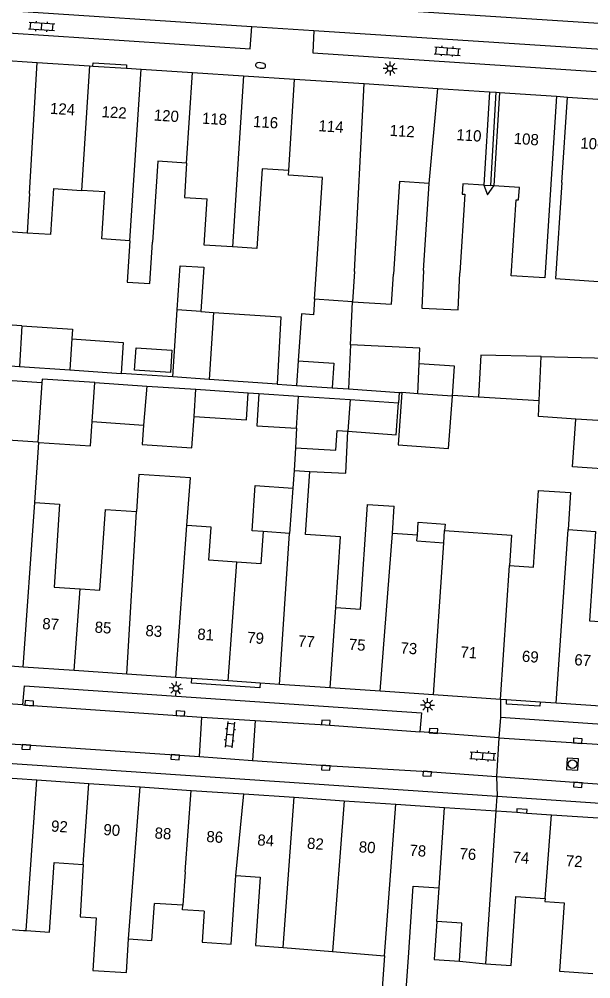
# Model space of a CAD drawing. Extents: x 132994 to 136000, y 393499 to 395512.
# Drawn here: x 133581.5 to 133632.5, y 395305.7 to 395391.3 of the extents above; entities that cross this region are included whole.
import ezdxf

# ---------------------------------------------------------------- set-up
doc = ezdxf.new("R2010")
doc.units = 0
for name, color, linetype in [('gg-afsc-erfafscheiding', 7, 'Continuous'), ('gg-anno-huisnummerreeks BGT', 7, 'Continuous'), ('gg-bbg-gedigitaliseerde bebouwing', 7, 'Continuous'), ('gg-bbg-gedigitaliseerde bebouwing onder overbouw', 7, 'Continuous'), ('gg-bbg-gedigitaliseerde bijgebouw', 7, 'Continuous'), ('gg-bbg-gedigitaliseerde overbouw', 7, 'Continuous'), ('gg-bbg-hoofdgebouw', 7, 'Continuous'), ('gg-bbg-luifel en loopbrug', 7, 'Continuous'), ('gg-bbg-pand overbouw', 7, 'Continuous'), ('gg-bbg-tussenscheiding', 7, 'Continuous'), ('gg-bbg-tussenscheiding niveau 01', 7, 'Continuous'), ('gg-knt-verharding', 7, 'Continuous'), ('gg-knt-verharding nz', 7, 'Continuous'), ('gt-grn-weggrens', 7, 'Continuous'), ('gt-symb-brandkraan', 7, 'Continuous'), ('gt-symb-klinker verharding', 7, 'Continuous'), ('gt-symb-kolk', 7, 'Continuous'), ('gt-symb-lichtmast', 7, 'Continuous'), ('gt-symb-rioolschacht', 7, 'Continuous')]:
    doc.layers.add(name, color=color, linetype=linetype)

# ---------------------------------------------------------------- blocks, each defined once
blk = doc.blocks.new('gt0-KOLK')
at = {"layer": 'gt-symb-kolk'}
blk.add_lwpolyline([(0, 0), (0.375, 0), (0.375, 0.4), (-0.375, 0.4), (-0.375, 0), (0, 0)], dxfattribs=at)
blk = doc.blocks.new('gt0-LMAST')
at = {"layer": 'gt-symb-lichtmast'}
for p, q in [((-0.182, 0.173), (-0.447, 0.438)), ((-0.005, 0.246), (-0.005, 0.621)), ((0.172, 0.173), (0.437, 0.438)), ((-0.255, -0.004), (-0.63, -0.004)), ((-0.182, -0.181), (-0.447, -0.446)), ((-0.005, -0.254), (-0.005, -0.629)), ((0.437, -0.446), (0.172, -0.181)), ((0.245, -0.004), (0.62, -0.004))]:
    blk.add_line(p, q, dxfattribs=at)
blk.add_circle((-0.005, -0.004), 0.25, dxfattribs=at)
blk = doc.blocks.new('gt0-KL1')
at = {"layer": 'gt-symb-klinker verharding'}
for p, q in [((-1.15, 0.3), (1.15, 0.3)), ((-1, -0.3), (-1, 0.3)), ((-0.5, 0.3), (-0.5, 0.45)), ((0, -0.3), (0, 0.3)), ((0.5, 0.3), (0.5, 0.45)), ((1, -0.3), (1, 0.3)), ((-1.15, -0.3), (1.15, -0.3)), ((-0.5, -0.45), (-0.5, -0.3)), ((0.5, -0.45), (0.5, -0.3))]:
    blk.add_line(p, q, dxfattribs=at)
blk = doc.blocks.new('gt0-RS')
at = {"layer": 'gt-symb-rioolschacht'}
blk.add_lwpolyline([(-0.5, -0.5), (0.5, -0.5), (0.5, 0.5), (-0.5, 0.5)], close=True, dxfattribs=at)
blk.add_circle((0, 0), 0.375, dxfattribs=at)
blk = doc.blocks.new('gt0-BR')
at = {"layer": 'gt-symb-brandkraan'}
for centre, radius, start, end in [((-0.244, 0), 0.206, 107.56694, 252.43307), ((0.599, -2.664), 3, 106.89205, 107.56694), ((0, -0.691), 0.938, 73.10799, 106.89205), ((-0.599, -2.664), 3, 72.43309, 73.10799), ((0.244, 0), 0.206, 287.56695, 72.43309), ((0.599, 2.664), 3, 252.43307, 253.10797), ((0, 0.691), 0.938, 253.10797, 286.89206), ((-0.599, 2.664), 3, 286.89206, 287.56695)]:
    blk.add_arc(centre, radius, start, end, dxfattribs=at)

msp = doc.modelspace()

# ---------------------------------------------------------------- linework, layer by layer
at = {"layer": 'gg-afsc-erfafscheiding'}
for p, q in [((133595.186, 395359.416), (133590.601, 395359.729)), ((133583.519, 395358.897), (133579.064, 395359.203)), ((133604.495, 395358.781), (133606.244, 395358.662)), ((133601.933, 395358.007), (133602.869, 395357.945)), ((133615.4, 395358.037), (133615.338, 395357.118))]:
    msp.add_line(p, q, dxfattribs=at)
for points in [[(133622.952, 395376.534), (133623.275, 395375.651), (133623.85, 395376.476)], [(133620.144, 395357.707), (133620.152, 395357.803), (133622.467, 395357.659)]]:
    msp.add_lwpolyline(points, dxfattribs=at)
at = {"layer": 'gg-bbg-gedigitaliseerde bebouwing'}
for p, q in [((133629.907, 395376.766), (133630.4, 395384.38)), ((133617.569, 395368.902), (133618.072, 395376.668)), ((133584.547, 395376.215), (133587.042, 395376.053)), ((133589.144, 395375.917), (133587.042, 395376.053)), ((133607.847, 395366.344), (133608.022, 395369.038)), ((133611.235, 395366.124), (133607.847, 395366.344)), ((133582.876, 395348.212), (133583.239, 395353.58)), ((133606.031, 395351.068), (133605.914, 395349.496)), ((133606.031, 395351.068), (133607.428, 395350.998)), ((133614.784, 395345.456), (133614.948, 395347.878)), ((133619.371, 395344.636), (133619.445, 395345.726)), ((133617.013, 395345.305), (133614.784, 395345.456)), ((133616.979, 395344.798), (133617.013, 395345.305)), ((133616.979, 395344.798), (133619.371, 395344.636)), ((133618.747, 395310.848), (133618.954, 395313.855)), ((133596.088, 395312.289), (133593.553, 395312.46)), ((133579.587, 395310.214), (133581.893, 395310.058)), ((133581.893, 395310.058), (133582.117, 395310.043)), ((133582.117, 395310.043), (133584.188, 395309.903)), ((133605.031, 395308.529), (133609.431, 395308.17)), ((133609.431, 395308.17), (133614.083, 395307.791)), ((133620.767, 395307.297), (133623.116, 395307.061))]:
    msp.add_line(p, q, dxfattribs=at)
for points in [[(133629.42, 395384.47), (133628.372, 395368.252), (133625.378, 395368.446), (133625.818, 395375.225), (133626.045, 395375.211), (133626.118, 395376.329), (133623.85, 395376.476)], [(133596.427, 395378.494), (133593.851, 395378.661), (133593.383, 395371.44)], [(133596.427, 395378.494), (133596.227, 395375.424), (133598.256, 395375.292)], [(133605.553, 395377.84), (133603.16, 395377.995), (133602.698, 395370.872), (133600.518, 395371.014)], [(133608.022, 395369.038), (133608.551, 395377.205), (133605.525, 395377.401), (133605.553, 395377.84)], [(133618.072, 395376.668), (133615.419, 395376.84), (133614.884, 395368.594)], [(133622.952, 395376.534), (133621.083, 395376.655), (133621.024, 395375.734), (133621.248, 395375.719), (133620.792, 395368.693)], [(133629.907, 395376.766), (133629.344, 395368.188), (133634.464, 395367.853), (133634.511, 395368.579)], [(133582.214, 395372.253), (133580.119, 395372.399), (133580.354, 395376.409)], [(133584.547, 395376.215), (133584.281, 395372.119), (133582.214, 395372.253)], [(133591.371, 395371.57), (133588.873, 395371.732), (133589.144, 395375.917)], [(133600.518, 395371.014), (133597.989, 395371.178), (133598.256, 395375.292)], [(133591.371, 395371.57), (133591.131, 395367.878), (133593.143, 395367.747), (133593.383, 395371.44)], [(133617.569, 395368.902), (133617.413, 395365.54), (133620.639, 395365.39), (133620.792, 395368.693)], [(133611.235, 395366.124), (133614.709, 395365.899), (133614.884, 395368.594)], [(133583.155, 395353.586), (133580.483, 395353.767), (133580.044, 395347.27), (133578.286, 395347.389)], [(133609.729, 395338.867), (133610.157, 395345.152), (133607.046, 395345.364), (133607.428, 395350.998)], [(133596.454, 395346.17), (133596.763, 395350.408), (133592.179, 395350.719), (133591.953, 395347.407)], [(133625.238, 395342.597), (133627.377, 395342.452), (133627.832, 395349.286), (133630.674, 395349.098), (133630.455, 395345.803)], [(133582.876, 395348.212), (133585.101, 395348.061), (133584.602, 395340.678), (133586.946, 395340.519)], [(133586.946, 395340.519), (133588.693, 395340.401), (133589.183, 395347.595), (133591.953, 395347.407)], [(133609.729, 395338.867), (133611.934, 395338.717), (133612.566, 395348.039), (133614.948, 395347.878)], [(133600.907, 395342.897), (133598.422, 395343.066), (133598.623, 395346.022), (133596.454, 395346.17)], [(133619.445, 395345.726), (133625.423, 395345.32), (133625.238, 395342.597)], [(133630.455, 395345.803), (133632.892, 395345.641), (133632.362, 395337.662), (133634.303, 395337.533)], [(133603.244, 395345.622), (133603.049, 395342.751), (133600.907, 395342.897)], [(133584.188, 395309.903), (133584.606, 395316.107), (133587.214, 395315.931)], [(133587.214, 395315.931), (133586.927, 395311.249), (133588.359, 395311.161), (133588.073, 395306.487), (133591.067, 395306.304), (133591.251, 395309.298)], [(133598, 395311.759), (133597.814, 395309.004), (133600.406, 395308.829), (133600.819, 395314.945)], [(133600.819, 395314.945), (133602.983, 395314.799), (133602.571, 395308.695), (133605.031, 395308.529)], [(133616.217, 395307.647), (133616.646, 395314.011), (133618.954, 395313.855)], [(133591.251, 395309.298), (133593.33, 395309.158), (133593.553, 395312.46)], [(133623.116, 395307.061), (133625.374, 395306.908), (133625.79, 395313.082), (133628.408, 395312.905)], [(133628.408, 395312.905), (133628.389, 395312.632), (133630.11, 395312.516), (133629.699, 395306.421), (133632.672, 395306.221)], [(133598, 395311.759), (133596.061, 395311.89), (133596.088, 395312.289)], [(133620.767, 395307.297), (133620.993, 395310.696), (133618.747, 395310.848)], [(133614.083, 395307.791), (133613.888, 395304.897), (133616.022, 395304.754), (133616.217, 395307.647)]]:
    msp.add_lwpolyline(points, dxfattribs=at)
at = {"layer": 'gg-bbg-gedigitaliseerde bebouwing onder overbouw'}
for p, q in [((133623.434, 395384.858), (133622.952, 395376.534)), ((133624.332, 395384.8), (133623.85, 395376.476))]:
    msp.add_line(p, q, dxfattribs=at)
at = {"layer": 'gg-bbg-gedigitaliseerde bijgebouw'}
for p, q in [((133597.689, 395365.259), (133595.594, 395365.402)), ((133598.84, 395365.181), (133598.451, 395359.193)), ((133581.729, 395363.974), (133576.886, 395364.29)), ((133581.517, 395360.349), (133586, 395360.043)), ((133606.395, 395360.861), (133606.244, 395358.662)), ((133586, 395360.043), (133590.601, 395359.729)), ((133583.519, 395358.897), (133583.155, 395353.586)), ((133588.237, 395358.916), (133592.89, 395358.607)), ((133592.89, 395358.607), (133597.264, 395358.317)), ((133604.495, 395358.781), (133598.451, 395359.193)), ((133606.244, 395358.662), (133609.416, 395358.446)), ((133597.264, 395358.317), (133601.933, 395358.007)), ((133602.869, 395357.945), (133606.419, 395357.71)), ((133606.419, 395357.71), (133611.01, 395357.405)), ((133617.06, 395357.925), (133615.635, 395358.025)), ((133620.144, 395357.707), (133617.06, 395357.925)), ((133611.01, 395357.405), (133615.338, 395357.118)), ((133622.467, 395357.659), (133627.89, 395357.32)), ((133587.993, 395355.435), (133592.592, 395355.112)), ((133606.241, 395354.851), (133606.132, 395353.098))]:
    msp.add_line(p, q, dxfattribs=at)
for points in [[(133595.594, 395365.402), (133595.863, 395369.341), (133597.958, 395369.198), (133597.689, 395365.259)], [(133598.84, 395365.181), (133604.826, 395364.772), (133604.495, 395358.781)], [(133576.886, 395364.29), (133576.702, 395361.651), (133577.787, 395360.604), (133581.517, 395360.349)], [(133581.729, 395363.974), (133586.237, 395363.681), (133586.18, 395362.814)], [(133586.18, 395362.814), (133590.78, 395362.488), (133590.601, 395359.729)], [(133628.063, 395361.237), (133622.681, 395361.361), (133622.467, 395357.659)], [(133628.063, 395361.237), (133633.993, 395361.1), (133633.821, 395358.591)], [(133606.395, 395360.861), (133609.566, 395360.643), (133609.416, 395358.446)], [(133588.237, 395358.916), (133583.542, 395359.227), (133583.519, 395358.897)], [(133597.094, 395355.896), (133601.768, 395355.578), (133601.933, 395358.007)], [(133602.869, 395357.945), (133602.69, 395355.072), (133606.241, 395354.851)], [(133615.635, 395358.025), (133615.306, 395353.361), (133619.786, 395353.045), (133620.144, 395357.707)], [(133610.815, 395354.574), (133615.137, 395354.267), (133615.338, 395357.118)], [(133631.136, 395355.665), (133627.827, 395355.89), (133627.89, 395357.32)], [(133583.239, 395353.58), (133587.844, 395353.264), (133587.993, 395355.435)], [(133592.592, 395355.112), (133592.472, 395353.405), (133596.897, 395353.094), (133597.094, 395355.896)], [(133635.221, 395351.105), (133630.842, 395351.403), (133631.136, 395355.665)], [(133606.132, 395353.098), (133609.738, 395352.874), (133609.847, 395354.634), (133610.815, 395354.574)], [(133603.244, 395345.622), (133602.267, 395345.688), (133602.541, 395349.725), (133605.914, 395349.496)]]:
    msp.add_lwpolyline(points, dxfattribs=at)
at = {"layer": 'gg-bbg-gedigitaliseerde overbouw'}
for p in [(133622.952, 395376.534), (133623.85, 395376.476)]:
    msp.add_line(p, (133623.557, 395376.495), dxfattribs=at)
at = {"layer": 'gg-bbg-hoofdgebouw'}
for p, q in [((133578.2, 395387.79), (133583.106, 395387.472)), ((133583.106, 395387.472), (133587.765, 395387.17)), ((133587.765, 395387.17), (133588.064, 395387.151)), ((133588.064, 395387.151), (133591.058, 395386.957)), ((133591.058, 395386.957), (133592.366, 395386.872)), ((133592.366, 395386.872), (133596.952, 395386.575)), ((133596.952, 395386.575), (133601.508, 395386.28)), ((133601.508, 395386.28), (133606.064, 395385.984)), ((133606.064, 395385.984), (133612.264, 395385.582)), ((133612.264, 395385.582), (133618.827, 395385.157)), ((133618.827, 395385.157), (133623.434, 395384.858)), ((133624.332, 395384.8), (133629.42, 395384.47)), ((133630.4, 395384.38), (133635.567, 395384.041)), ((133581.846, 395333.541), (133577.394, 395333.843)), ((133586.4, 395333.232), (133581.846, 395333.541)), ((133591.11, 395332.913), (133586.4, 395333.232)), ((133595.465, 395332.618), (133591.11, 395332.913)), ((133596.9, 395332.521), (133595.465, 395332.618)), ((133600.145, 395332.301), (133596.9, 395332.521)), ((133602.986, 395332.108), (133600.145, 395332.301)), ((133604.728, 395331.99), (133602.986, 395332.108)), ((133609.233, 395331.685), (133604.728, 395331.99)), ((133613.695, 395331.382), (133609.233, 395331.685)), ((133618.45, 395331.06), (133613.695, 395331.382)), ((133624.44, 395330.64), (133618.45, 395331.06)), ((133624.976, 395330.604), (133624.44, 395330.64)), ((133627.969, 395330.405), (133624.976, 395330.604)), ((133629.386, 395330.311), (133627.969, 395330.405)), ((133633.795, 395330.018), (133629.386, 395330.311)), ((133578.574, 395323.775), (133583.055, 395323.473)), ((133583.055, 395323.473), (133587.713, 395323.159)), ((133587.713, 395323.159), (133592.295, 395322.85)), ((133592.295, 395322.85), (133596.847, 395322.543)), ((133596.847, 395322.543), (133601.528, 395322.227)), ((133601.528, 395322.227), (133606.012, 395321.924)), ((133606.012, 395321.924), (133610.471, 395321.623)), ((133610.471, 395321.623), (133615.104, 395321.311)), ((133615.104, 395321.311), (133619.438, 395321.018)), ((133619.438, 395321.018), (133624.037, 395320.708)), ((133624.037, 395320.708), (133625.879, 395320.584)), ((133625.879, 395320.584), (133626.777, 395320.523)), ((133626.777, 395320.523), (133628.972, 395320.375)), ((133628.972, 395320.375), (133633.608, 395320.062))]:
    msp.add_line(p, q, dxfattribs=at)
at = {"layer": 'gg-bbg-luifel en loopbrug'}
for p, q in [((133595.186, 395359.416), (133595.594, 395365.402)), ((133611.059, 395362.279), (133611.235, 395366.124)), ((133597.689, 395365.259), (133598.84, 395365.181)), ((133611.059, 395362.279), (133610.876, 395358.346)), ((133617.06, 395357.925), (133617.183, 395360.595)), ((133598.451, 395359.193), (133595.186, 395359.416)), ((133609.416, 395358.446), (133610.876, 395358.346)), ((133610.876, 395358.346), (133615.4, 395358.037)), ((133615.4, 395358.037), (133615.635, 395358.025)), ((133606.132, 395353.098), (133606.031, 395351.068))]:
    msp.add_line(p, q, dxfattribs=at)
for points in [[(133607.847, 395366.344), (133607.753, 395364.969), (133606.682, 395365.042), (133606.395, 395360.861)], [(133591.789, 395360.025), (133591.926, 395362.021), (133595.118, 395361.803), (133594.982, 395359.807), (133591.789, 395360.025)], [(133617.183, 395360.595), (133617.248, 395361.992), (133611.059, 395362.279)], [(133620.144, 395357.707), (133620.327, 395360.379), (133617.183, 395360.595)], [(133607.428, 395350.998), (133610.628, 395350.838), (133610.815, 395354.574)], [(133617.013, 395345.305), (133617.091, 395346.454), (133619.483, 395346.292), (133619.445, 395345.726)], [(133618.747, 395310.848), (133618.523, 395307.449), (133620.767, 395307.297)]]:
    msp.add_lwpolyline(points, dxfattribs=at)
at = {"layer": 'gg-bbg-pand overbouw'}
for p, q in [((133623.434, 395384.858), (133624.039, 395384.819)), ((133624.039, 395384.819), (133624.332, 395384.8))]:
    msp.add_line(p, q, dxfattribs=at)
at = {"layer": 'gg-bbg-tussenscheiding'}
for p, q in [((133582.42, 395375.776), (133583.106, 395387.472)), ((133587.765, 395387.17), (133587.042, 395376.053)), ((133591.371, 395371.57), (133592.366, 395386.872)), ((133596.427, 395378.494), (133596.952, 395386.575)), ((133601.508, 395386.28), (133600.518, 395371.014)), ((133605.553, 395377.84), (133606.064, 395385.984)), ((133611.41, 395368.819), (133612.264, 395385.582)), ((133618.072, 395376.668), (133618.827, 395385.157)), ((133582.42, 395375.776), (133582.214, 395372.253)), ((133611.41, 395368.819), (133611.235, 395366.124)), ((133581.729, 395363.974), (133581.517, 395360.349)), ((133586.18, 395362.814), (133586, 395360.043)), ((133627.89, 395357.32), (133628.063, 395361.237)), ((133587.993, 395355.435), (133588.237, 395358.916)), ((133592.89, 395358.607), (133592.592, 395355.112)), ((133597.094, 395355.896), (133597.264, 395358.317)), ((133606.241, 395354.851), (133606.419, 395357.71)), ((133611.01, 395357.405), (133610.815, 395354.574)), ((133633.609, 395355.496), (133631.136, 395355.665)), ((133583.155, 395353.586), (133583.239, 395353.58)), ((133605.914, 395349.496), (133605.615, 395345.461)), ((133581.846, 395333.541), (133582.876, 395348.212)), ((133591.11, 395332.913), (133591.953, 395347.407)), ((133595.465, 395332.618), (133596.454, 395346.17)), ((133629.386, 395330.311), (133630.455, 395345.803)), ((133605.615, 395345.461), (133603.244, 395345.622)), ((133604.728, 395331.99), (133605.615, 395345.461)), ((133613.695, 395331.382), (133614.784, 395345.456)), ((133618.45, 395331.06), (133619.371, 395344.636)), ((133600.145, 395332.301), (133600.907, 395342.897)), ((133624.44, 395330.64), (133625.238, 395342.597)), ((133586.4, 395333.232), (133586.946, 395340.519)), ((133609.233, 395331.685), (133609.729, 395338.867)), ((133582.117, 395310.043), (133583.055, 395323.473)), ((133587.214, 395315.931), (133587.713, 395323.159)), ((133591.251, 395309.298), (133592.295, 395322.85)), ((133596.29, 395315.282), (133596.847, 395322.543)), ((133600.819, 395314.945), (133601.528, 395322.227)), ((133605.031, 395308.529), (133606.012, 395321.924)), ((133610.471, 395321.623), (133609.431, 395308.17)), ((133614.083, 395307.791), (133615.104, 395321.311)), ((133618.954, 395313.855), (133619.438, 395321.018)), ((133623.116, 395307.061), (133624.037, 395320.708)), ((133628.408, 395312.905), (133628.972, 395320.375)), ((133596.29, 395315.282), (133596.088, 395312.289))]:
    msp.add_line(p, q, dxfattribs=at)
at = {"layer": 'gg-bbg-tussenscheiding niveau 01'}
msp.add_line((133623.557, 395376.495), (133624.039, 395384.819), dxfattribs=at)
at = {"layer": 'gg-knt-verharding'}
for p, q in [((133548.213, 395394.235), (133602.258, 395390.679)), ((133602.258, 395390.679), (133607.783, 395390.334)), ((133607.783, 395390.334), (133633.459, 395388.643)), ((133629.42, 395384.47), (133630.4, 395384.38)), ((133581.806, 395330.16), (133579.318, 395330.323)), ((133597.564, 395325.553), (133597.798, 395329.081)), ((133602.553, 395328.784), (133602.292, 395325.22)), ((133624.418, 395329.038), (133624.295, 395327.234)), ((133624.295, 395327.234), (133617.224, 395327.75)), ((133569.766, 395325.705), (133624.126, 395322.026))]:
    msp.add_line(p, q, dxfattribs=at)
for points in [[(133548.087, 395392.238), (133602.105, 395388.684), (133602.258, 395390.679)], [(133607.783, 395390.334), (133607.688, 395388.337), (133632.976, 395386.664)], [(133588.064, 395387.151), (133588.084, 395387.45), (133591.077, 395387.256), (133591.058, 395386.957)], [(133602.986, 395332.108), (133602.957, 395331.68), (133596.871, 395332.096), (133596.9, 395332.521)], [(133581.806, 395330.16), (133581.971, 395331.869), (133617.392, 395329.453), (133617.224, 395327.75)], [(133627.969, 395330.405), (133627.945, 395330.039), (133624.952, 395330.244), (133624.976, 395330.604)], [(133647.157, 395325.72), (133647.342, 395327.466), (133624.418, 395329.038)], [(133624.126, 395322.026), (133670.099, 395318.914), (133670.27, 395320.701)], [(133626.777, 395320.523), (133626.797, 395320.822), (133625.899, 395320.883), (133625.879, 395320.584)]]:
    msp.add_lwpolyline(points, dxfattribs=at)
at = {"layer": 'gg-knt-verharding nz'}
for p, q in [((133581.806, 395330.16), (133597.798, 395329.081)), ((133597.798, 395329.081), (133602.553, 395328.784)), ((133624.295, 395327.234), (133647.157, 395325.72)), ((133597.564, 395325.553), (133602.292, 395325.22))]:
    msp.add_line(p, q, dxfattribs=at)
for points in [[(133546.182, 395396.654), (133575.669, 395394.719), (133633.214, 395390.981)], [(133602.553, 395328.784), (133608.83, 395328.392), (133617.224, 395327.75)], [(133569.875, 395327.348), (133582.119, 395326.598), (133597.564, 395325.553)], [(133602.292, 395325.22), (133608.853, 395324.757), (133617.908, 395324.223), (133624.062, 395323.774)], [(133624.062, 395323.774), (133645.704, 395322.197), (133656.876, 395321.554)]]:
    msp.add_lwpolyline(points, dxfattribs=at)
at = {"layer": 'gt-grn-weggrens'}
for p, q in [((133624.44, 395330.64), (133624.418, 395329.038)), ((133624.295, 395327.234), (133624.062, 395323.774)), ((133624.062, 395323.774), (133624.126, 395322.026)), ((133624.037, 395320.708), (133624.126, 395322.026))]:
    msp.add_line(p, q, dxfattribs=at)

# ---------------------------------------------------------------- block references
at = {"layer": 'gt-symb-brandkraan', "rotation": 173.57125224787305}
msp.add_blockref('gt0-BR', (133603.033, 395387.2), dxfattribs=at)
at = {"layer": 'gt-symb-klinker verharding'}
for p, rotation in [((133583.502, 395390.68), -3.7835902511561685), ((133619.69, 395388.473), -3.7835902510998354), ((133600.28, 395327.52), -96.20097099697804), ((133622.855, 395325.611), -3.844587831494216)]:
    msp.add_blockref('gt0-KL1', p, dxfattribs=dict(at, rotation=rotation))
at = {"layer": 'gt-symb-kolk'}
for p, rotation in [((133582.384, 395330.121), -3.7835902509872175), ((133595.858, 395329.202), -3.897896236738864), ((133608.83, 395328.392), -3.7264258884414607), ((133618.45, 395327.647), -4.012171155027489), ((133631.302, 395326.761), -3.840747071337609), ((133582.119, 395326.598), 176.50230473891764), ((133595.419, 395325.704), 176.33074590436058), ((133608.853, 395324.757), 176.2164097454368), ((133617.908, 395324.223), 176.27357411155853), ((133631.334, 395323.237), 176.15925292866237)]:
    msp.add_blockref('gt0-KOLK', p, dxfattribs=dict(at, rotation=rotation))
at = {"layer": 'gt-symb-lichtmast'}
for p in [(133614.58, 395386.936), (133617.934, 395330.156)]:
    msp.add_blockref('gt0-LMAST', p, dxfattribs=at)
at = {"layer": 'gt-symb-lichtmast', "rotation": -3.897896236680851}
msp.add_blockref('gt0-LMAST', (133595.487, 395331.639), dxfattribs=at)
at = {"layer": 'gt-symb-rioolschacht', "rotation": 176.61671238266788}
msp.add_blockref('gt0-RS', (133630.853, 395324.881), dxfattribs=at)

# ---------------------------------------------------------------- texts
at = {"layer": 'gg-anno-huisnummerreeks BGT'}
for s, rotation, p in [('124', 356.3, (133584.221, 395382.89)), ('122', 356.3, (133588.819, 395382.592)), ('120', 356.3, (133593.481, 395382.29)), ('118', 356.3, (133597.776, 395382.012)), ('116', 356.3, (133602.332, 395381.716)), ('114', 356.3, (133608.168, 395381.338)), ('112', 356.3, (133614.517, 395380.926)), ('110', 356.3, (133620.473, 395380.54)), ('108', 356.3, (133625.588, 395380.209)), ('106', 356.2, (133631.526, 395379.797)), ('87', 356.1, (133583.527, 395336.935)), ('85', 356.1, (133588.199, 395336.619)), ('83', 356.1, (133592.731, 395336.312)), ('81', 356.1, (133597.355, 395335.998)), ('79', 356.1, (133601.809, 395335.696)), ('77', 356.1, (133606.347, 395335.389)), ('75', 356.1, (133610.873, 395335.082)), ('73', 356.1, (133615.48, 395334.769)), ('71', 356, (133620.83, 395334.401)), ('69', 356.2, (133626.317, 395334.022)), ('67', 356.2, (133630.989, 395333.712)), ('92', 356.2, (133584.311, 395318.877)), ('90', 356.2, (133588.981, 395318.562)), ('88', 356.2, (133593.547, 395318.254)), ('86', 356.2, (133598.164, 395317.942)), ('84', 356.2, (133602.71, 395317.635)), ('82', 356.2, (133607.149, 395317.336)), ('80', 356.2, (133611.764, 395317.024)), ('78', 356.2, (133616.283, 395316.72)), ('76', 356.2, (133620.75, 395316.418)), ('74', 356.2, (133625.481, 395316.099)), ('72', 356.2, (133630.234, 395315.778))]:
    msp.add_text(s, height=1, rotation=rotation, dxfattribs=at).set_placement(p)

doc.saveas('drawing.dxf')
